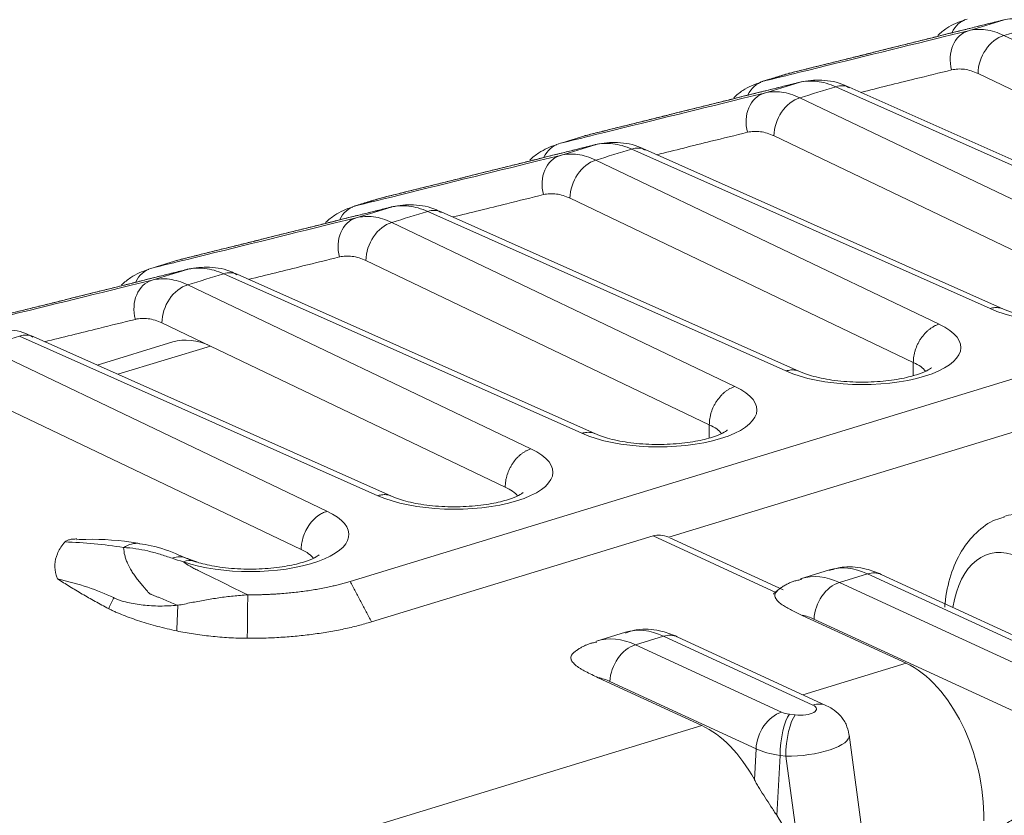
# Model space of a CAD drawing. Header units: millimetres. Extents: x 990 to 1809, y 0 to 562.
# Tile 488 of 550: x 1569 to 1584, y 203 to 215. Entities that reach past the tile are written whole.
import ezdxf

# ---------------------------------------------------------------- set-up
doc = ezdxf.new("R2010")
doc.units = ezdxf.units.MM
doc.layers.add('1', color=7, linetype='Continuous', true_color=0xffffff)

msp = doc.modelspace()

# ---------------------------------------------------------------- linework, layer by layer
at = {"layer": '1', "color": 7, "linetype": 'Continuous', "lineweight": 18}
for p, q in [((1574.228, 206.603), (1636.31, 225.571)), ((1636.68, 224.875), (1579.075, 207.274)), ((1584.17, 214.905), (1589.388, 212.41)), ((1588.997, 211.829), (1583.776, 214.325)), ((1587.061, 211.699), (1581.614, 214.124)), ((1587.266, 211.692), (1581.817, 214.117)), ((1581.067, 213.957), (1586.285, 211.462)), ((1585.894, 210.881), (1580.674, 213.377)), ((1583.959, 210.751), (1578.512, 213.176)), ((1584.163, 210.744), (1578.715, 213.169)), ((1577.965, 213.009), (1583.183, 210.514)), ((1582.792, 209.934), (1577.572, 212.429)), ((1580.856, 209.803), (1575.409, 212.228)), ((1581.061, 209.796), (1575.613, 212.221)), ((1574.862, 212.061), (1580.08, 209.566)), ((1579.69, 208.986), (1574.469, 211.482)), ((1577.754, 208.855), (1572.307, 211.28)), ((1577.958, 208.848), (1572.51, 211.274)), ((1571.76, 211.113), (1576.978, 208.618)), ((1572.104, 210.181), (1571.367, 210.534)), ((1574.651, 207.907), (1569.204, 210.332)), ((1574.856, 207.9), (1569.408, 210.326)), ((1571.532, 210.244), (1570.381, 209.893)), ((1568.658, 210.165), (1573.876, 207.67)), ((1572.104, 210.181), (1570.697, 209.752)), ((1576.587, 208.038), (1572.104, 210.181)), ((1582.792, 209.733), (1582.792, 209.934)), ((1573.485, 207.09), (1569.001, 209.233)), ((1579.69, 208.786), (1579.69, 208.986)), ((1578.838, 207.297), (1574.555, 205.989)), ((1580.703, 206.437), (1578.838, 207.297)), ((1580.813, 206.473), (1579.091, 207.267)), ((1571.753, 206.951), (1571.746, 206.954)), ((1581.519, 206.78), (1581.077, 206.645)), ((1582.096, 206.719), (1581.669, 206.588)), ((1588.108, 203.945), (1582.096, 206.719)), ((1588.317, 203.936), (1582.305, 206.709)), ((1581.669, 206.588), (1587.632, 203.837)), ((1582.681, 205.36), (1581.104, 206.087)), ((1587.245, 203.28), (1581.281, 206.031)), ((1578.416, 205.832), (1577.975, 205.697)), ((1578.994, 205.771), (1578.566, 205.64)), ((1581.264, 204.723), (1578.994, 205.771)), ((1581.473, 204.714), (1579.203, 205.761)), ((1578.566, 205.64), (1580.788, 204.615)), ((1581.112, 204.881), (1582.681, 205.36)), ((1578.002, 205.139), (1579.578, 204.412)), ((1580.401, 204.058), (1578.179, 205.083)), ((1580.91, 204.585), (1580.997, 204.575)), ((1564.342, 199.757), (1579.578, 204.412)), ((1582.382, 200.082), (1581.816, 204.272)), ((1580.376, 203.589), (1580.401, 204.058)), ((1580.765, 203.958), (1580.716, 203.047)), ((1580.853, 203.948), (1580.765, 203.958)), ((1581.411, 199.817), (1580.853, 203.948))]:
    msp.add_line(p, q, dxfattribs=at)
for centre, major_axis, ratio, start_param, end_param in [((1583.746, 214.674), (-0.12, 0.485), 0.819691, 0.044628, 0.783782), ((1584.296, 214.657), (-0.121, 0.485), 0.8013, 0.000302, 0.042728), ((1583.767, 214.496), (-0.12, 0.485), 0.819691, 0.044628, 1.607837), ((1584.17, 214.441), (0.216, 0.451), 0.728974, 0.580479, 2.151275), ((1581.036, 213.846), (0.121, -0.485), 0.8013, 3.141992, 3.184321), ((1580.643, 213.726), (-0.12, 0.485), 0.819691, 0.044628, 0.783782), ((1581.194, 213.709), (-0.121, 0.485), 0.8013, 0.000302, 0.042728), ((1581.614, 213.66), (-0.203, -0.457), 0.708553, 3.141575, 3.702569), ((1580.664, 213.548), (-0.12, 0.485), 0.819691, 0.044628, 1.607837), ((1581.067, 213.493), (-0.216, -0.451), 0.728974, 3.722072, 5.292868), ((1577.933, 212.898), (0.121, -0.485), 0.8013, 3.141992, 3.184321), ((1577.541, 212.778), (-0.12, 0.485), 0.819691, 0.044628, 0.783782), ((1578.091, 212.761), (-0.121, 0.485), 0.8013, 0.000302, 0.042728), ((1578.512, 212.713), (0.203, 0.457), 0.708553, 6.283167, 6.844162), ((1577.562, 212.6), (-0.12, 0.485), 0.819691, 0.044629, 1.607837), ((1577.965, 212.545), (0.216, 0.451), 0.728974, 0.580479, 2.151275), ((1574.438, 211.83), (-0.12, 0.485), 0.819691, 0.044628, 0.783782), ((1574.831, 211.95), (0.121, -0.485), 0.8013, 3.141992, 3.184321), ((1574.989, 211.814), (-0.121, 0.485), 0.8013, 0.000302, 0.042729), ((1575.409, 211.765), (-0.203, -0.457), 0.708553, 3.141575, 3.702569), ((1574.46, 211.652), (-0.12, 0.485), 0.819691, 0.044629, 1.607838), ((1574.862, 211.598), (-0.216, -0.451), 0.728974, 3.722072, 5.292868), ((1571.728, 211.002), (0.121, -0.485), 0.8013, 3.141992, 3.184321), ((1585.119, 211.108), (1.5, 0), 0.375419, 3.827919, 6.963106), ((1571.336, 210.883), (-0.12, 0.485), 0.819691, 0.044628, 0.783783), ((1571.886, 210.866), (-0.121, 0.485), 0.8013, 0.000303, 0.042729), ((1572.307, 210.817), (0.203, 0.457), 0.708553, 6.283167, 6.844162), ((1571.357, 210.704), (-0.12, 0.485), 0.819691, 0.044629, 1.607838), ((1571.76, 210.65), (-0.216, -0.451), 0.728974, 3.722072, 5.292868), ((1582.016, 210.16), (1.5, 0), 0.375419, 3.827919, 6.963106), ((1569.204, 209.869), (0.203, 0.457), 0.708553, 6.283167, 6.844162), ((1572.104, 208.328), (-0.566, 1.918), 0.572464, 5.80749, 6.288775), ((1582.016, 209.697), (-1, 0), 0.375419, 3.412628, 3.824717), ((1578.914, 209.212), (1.5, 0), 0.375419, 3.827919, 6.963106), ((1578.914, 208.749), (-1, 0), 0.375419, 3.412628, 3.824717), ((1575.812, 208.264), (1.5, 0), 0.375419, 3.827919, 6.963106), ((1575.812, 207.801), (1, 0), 0.375419, 0.27879, 0.683124), ((1572.709, 207.316), (1.5, 0), 0.375419, 3.968392, 6.963106), ((1584.71, 205.664), (-0.5, 1.938), 0.599058, 5.828324, 6.318969), ((1579.164, 206.683), (-0.385, 0.587), 0.561783, 5.597852, 6.120337), ((1570.957, 206.685), (-0.068, -0.495), 0.782747, 3.143707, 3.766786), ((1572.709, 206.853), (-1, 0), 0.375419, 3.40913, 3.824717), ((1584.323, 205.57), (-0.353, 1.46), 0.603375, 5.837686, 7.26243), ((1571.546, 206.496), (-0.201, -0.458), 0.724524, 3.142846, 3.74465), ((1571.693, 206.439), (-0.163, -0.473), 0.627698, 3.150198, 3.644826), ((1582.157, 204.884), (-0.664, 1.888), 0.569619, 5.778075, 6.262243), ((1581.608, 204.716), (-0.5, 1.938), 0.599058, 5.828324, 6.302134), ((1582.096, 206.255), (0.209, 0.454), 0.718873, 6.283167, 6.853696), ((1581.669, 206.125), (-0.209, -0.454), 0.718873, 3.712103, 5.23054), ((1581.22, 204.622), (-0.353, 1.46), 0.603375, 5.837686, 6.024749), ((1579.055, 203.936), (-0.664, 1.888), 0.569619, 5.778075, 6.259348), ((1578.505, 203.768), (-0.5, 1.938), 0.599058, 5.828324, 6.309778), ((1578.994, 205.307), (0.209, 0.454), 0.718873, 6.283097, 6.853696), ((1578.566, 205.177), (-0.209, -0.454), 0.718873, 3.712103, 5.23054), ((1582.599, 203.481), (-0.471, 1.946), 0.603375, 4.301796, 5.837686), ((1578.118, 203.674), (-0.353, 1.46), 0.603375, 5.837686, 6.024749), ((1581.069, 204.665), (-0.252, 0.001), 0.373369, 1.285665, 3.827444), ((1581.264, 204.26), (0.209, 0.454), 0.718873, 6.281815, 6.853696), ((1580.788, 204.152), (-0.209, -0.454), 0.718873, 3.712103, 5.23054), ((1580.91, 204.121), (-0.056, -0.497), 0.268612, 3.541945, 5.077835), ((1580.983, 204.674), (0.25, 0), 0.37503, 3.82361, 4.416921), ((1580.997, 204.111), (-0.056, -0.497), 0.268612, 3.541945, 5.077835), ((1579.497, 202.534), (-0.471, 1.946), 0.603375, 5.134064, 5.837686), ((1581.069, 204.201), (0.748, 0.067), 0.327293, 4.389881, 6.297806), ((1580.983, 204.211), (-0.75, 0.027), 0.362012, 0.695884, 1.289195), ((1578.712, 202.294), (-2.263, 0.582), 0.795403, 3.349911, 3.863982)]:
    msp.add_ellipse(centre, major_axis=major_axis, ratio=ratio, start_param=start_param, end_param=end_param, dxfattribs=at)
for points, knots in [([(1584.159, 215.138), (1583.965, 215.09), (1583.772, 215.042), (1582.804, 214.801), (1582.03, 214.608), (1581.137, 214.386), (1581.018, 214.356), (1580.898, 214.327)], [0, 0, 0, 0, 0.17806, 0.17806, 0.890298, 0.890298, 1, 1, 1, 1]), ([(1583.575, 215.138), (1583.476, 215.11), (1583.331, 215.046), (1583.207, 214.945), (1583.163, 214.903)], [0, 0, 0, 0, 0.627601, 1, 1, 1, 1]), ([(1584.717, 215.072), (1584.668, 215.093), (1584.62, 215.111), (1584.524, 215.139), (1584.476, 215.148), (1584.383, 215.159), (1584.337, 215.161), (1584.247, 215.155), (1584.202, 215.149), (1584.159, 215.138)], [0, 0, 0, 0, 0.25, 0.25, 0.5, 0.5, 0.75, 0.75, 1, 1, 1, 1]), ([(1583.63, 214.976), (1583.672, 214.987), (1583.715, 214.993), (1583.802, 214.997), (1583.847, 214.995), (1583.937, 214.983), (1583.983, 214.973), (1584.076, 214.945), (1584.123, 214.927), (1584.17, 214.905)], [0, 0, 0, 0, 0.25, 0.25, 0.5, 0.5, 0.75, 0.75, 1, 1, 1, 1]), ([(1580.506, 214.207), (1580.691, 214.252), (1580.877, 214.298), (1581.804, 214.526), (1582.545, 214.709), (1583.401, 214.92), (1583.515, 214.948), (1583.63, 214.976)], [0, 0, 0, 0, 0.17806, 0.17806, 0.890298, 0.890298, 1, 1, 1, 1]), ([(1583.776, 214.325), (1583.741, 214.342), (1583.707, 214.356), (1583.637, 214.377), (1583.569, 214.392), (1583.469, 214.397), (1583.405, 214.387), (1583.374, 214.38)], [0, 0, 0, 0, 0.25, 0.25, 0.5, 0.75, 1, 1, 1, 1]), ([(1583.374, 214.38), (1583.188, 214.334), (1583.003, 214.288), (1582.542, 214.175), (1582.267, 214.107), (1581.992, 214.039)], [0, 0, 0, 0, 0.402636, 0.402636, 1, 1, 1, 1]), ([(1581.056, 214.19), (1580.863, 214.142), (1580.669, 214.094), (1579.702, 213.853), (1578.928, 213.66), (1578.034, 213.438), (1577.915, 213.408), (1577.796, 213.379)], [0, 0, 0, 0, 0.17806, 0.17806, 0.890298, 0.890298, 1, 1, 1, 1]), ([(1580.473, 214.19), (1580.374, 214.162), (1580.229, 214.098), (1580.104, 213.997), (1580.061, 213.955)], [0, 0, 0, 0, 0.627592, 1, 1, 1, 1]), ([(1581.614, 214.124), (1581.566, 214.146), (1581.517, 214.163), (1581.421, 214.191), (1581.374, 214.2), (1581.281, 214.211), (1581.235, 214.213), (1581.144, 214.207), (1581.1, 214.201), (1581.056, 214.19)], [0, 0, 0, 0, 0.25, 0.25, 0.5, 0.5, 0.75, 0.75, 1, 1, 1, 1]), ([(1581.815, 214.109), (1581.793, 214.123), (1581.663, 214.194), (1581.405, 214.237), (1581.182, 214.219), (1581.073, 214.193)], [0, 0, 0, 0, 0.099594, 0.567251, 1, 1, 1, 1]), ([(1577.404, 213.259), (1577.589, 213.305), (1577.774, 213.35), (1578.701, 213.579), (1579.443, 213.761), (1580.299, 213.972), (1580.413, 214), (1580.527, 214.028)], [0, 0, 0, 0, 0.17806, 0.17806, 0.890298, 0.890298, 1, 1, 1, 1]), ([(1580.527, 214.028), (1580.569, 214.039), (1580.612, 214.045), (1580.7, 214.049), (1580.744, 214.047), (1580.835, 214.035), (1580.88, 214.026), (1580.974, 213.997), (1581.02, 213.979), (1581.067, 213.957)], [0, 0, 0, 0, 0.25, 0.25, 0.5, 0.5, 0.75, 0.75, 1, 1, 1, 1]), ([(1580.271, 213.432), (1580.086, 213.386), (1579.9, 213.34), (1579.44, 213.227), (1579.165, 213.159), (1578.89, 213.091)], [0, 0, 0, 0, 0.402636, 0.402636, 1, 1, 1, 1]), ([(1580.674, 213.377), (1580.639, 213.394), (1580.604, 213.408), (1580.535, 213.429), (1580.466, 213.444), (1580.367, 213.449), (1580.303, 213.439), (1580.271, 213.432)], [0, 0, 0, 0, 0.25, 0.25, 0.5, 0.75, 1, 1, 1, 1]), ([(1577.954, 213.242), (1577.761, 213.194), (1577.567, 213.146), (1576.599, 212.905), (1575.825, 212.712), (1574.932, 212.49), (1574.813, 212.461), (1574.694, 212.431)], [0, 0, 0, 0, 0.17806, 0.17806, 0.890298, 0.890298, 1, 1, 1, 1]), ([(1577.371, 213.242), (1577.271, 213.214), (1577.127, 213.15), (1577.002, 213.049), (1576.959, 213.007)], [0, 0, 0, 0, 0.627592, 1, 1, 1, 1]), ([(1578.512, 213.176), (1578.463, 213.198), (1578.415, 213.215), (1578.319, 213.243), (1578.271, 213.252), (1578.178, 213.263), (1578.132, 213.265), (1578.042, 213.26), (1577.998, 213.253), (1577.954, 213.242)], [0, 0, 0, 0, 0.25, 0.25, 0.5, 0.5, 0.75, 0.75, 1, 1, 1, 1]), ([(1578.713, 213.161), (1578.691, 213.175), (1578.561, 213.246), (1578.303, 213.289), (1578.08, 213.271), (1577.971, 213.245)], [0, 0, 0, 0, 0.099625, 0.567266, 1, 1, 1, 1]), ([(1574.301, 212.311), (1574.487, 212.357), (1574.672, 212.402), (1575.599, 212.631), (1576.341, 212.813), (1577.196, 213.024), (1577.311, 213.052), (1577.425, 213.08)], [0, 0, 0, 0, 0.17806, 0.17806, 0.890298, 0.890298, 1, 1, 1, 1]), ([(1577.425, 213.08), (1577.467, 213.091), (1577.51, 213.097), (1577.597, 213.101), (1577.642, 213.099), (1577.732, 213.088), (1577.778, 213.078), (1577.871, 213.049), (1577.918, 213.031), (1577.965, 213.009)], [0, 0, 0, 0, 0.25, 0.25, 0.5, 0.5, 0.75, 0.75, 1, 1, 1, 1]), ([(1577.169, 212.484), (1576.983, 212.438), (1576.798, 212.392), (1576.338, 212.279), (1576.062, 212.211), (1575.787, 212.144)], [0, 0, 0, 0, 0.402636, 0.402636, 1, 1, 1, 1]), ([(1577.572, 212.429), (1577.537, 212.446), (1577.502, 212.46), (1577.432, 212.481), (1577.364, 212.496), (1577.264, 212.501), (1577.2, 212.492), (1577.169, 212.484)], [0, 0, 0, 0, 0.25, 0.25, 0.5, 0.75, 1, 1, 1, 1]), ([(1574.852, 212.294), (1574.658, 212.246), (1574.465, 212.198), (1573.497, 211.957), (1572.723, 211.765), (1571.83, 211.542), (1571.71, 211.513), (1571.591, 211.483)], [0, 0, 0, 0, 0.178059, 0.178059, 0.890297, 0.890297, 1, 1, 1, 1]), ([(1574.268, 212.294), (1574.169, 212.266), (1574.024, 212.202), (1573.899, 212.101), (1573.856, 212.059)], [0, 0, 0, 0, 0.627592, 1, 1, 1, 1]), ([(1575.409, 212.228), (1575.361, 212.25), (1575.313, 212.268), (1575.216, 212.295), (1575.169, 212.304), (1575.076, 212.315), (1575.03, 212.317), (1574.94, 212.312), (1574.895, 212.305), (1574.852, 212.294)], [0, 0, 0, 0, 0.25, 0.25, 0.5, 0.5, 0.75, 0.75, 1, 1, 1, 1]), ([(1575.611, 212.213), (1575.588, 212.227), (1575.458, 212.298), (1575.2, 212.341), (1574.977, 212.323), (1574.868, 212.297)], [0, 0, 0, 0, 0.099594, 0.567251, 1, 1, 1, 1]), ([(1574.322, 212.132), (1574.365, 212.143), (1574.408, 212.149), (1574.495, 212.153), (1574.539, 212.152), (1574.63, 212.14), (1574.676, 212.13), (1574.769, 212.101), (1574.816, 212.083), (1574.862, 212.061)], [0, 0, 0, 0, 0.25, 0.25, 0.5, 0.5, 0.75, 0.75, 1, 1, 1, 1]), ([(1571.199, 211.363), (1571.384, 211.409), (1571.57, 211.454), (1572.497, 211.683), (1573.238, 211.865), (1574.094, 212.076), (1574.208, 212.104), (1574.322, 212.132)], [0, 0, 0, 0, 0.178059, 0.178059, 0.890297, 0.890297, 1, 1, 1, 1]), ([(1574.469, 211.482), (1574.434, 211.498), (1574.399, 211.512), (1574.33, 211.533), (1574.261, 211.549), (1574.162, 211.553), (1574.098, 211.544), (1574.066, 211.536)], [0, 0, 0, 0, 0.25, 0.25, 0.5, 0.75, 1, 1, 1, 1]), ([(1574.066, 211.536), (1573.881, 211.49), (1573.696, 211.445), (1573.235, 211.331), (1572.96, 211.263), (1572.685, 211.196)], [0, 0, 0, 0, 0.402636, 0.402636, 1, 1, 1, 1]), ([(1571.749, 211.346), (1571.556, 211.298), (1571.362, 211.25), (1570.395, 211.009), (1569.62, 210.817), (1568.727, 210.594), (1568.608, 210.565), (1568.489, 210.535)], [0, 0, 0, 0, 0.178059, 0.178059, 0.890297, 0.890297, 1, 1, 1, 1]), ([(1571.166, 211.346), (1571.066, 211.318), (1570.922, 211.254), (1570.797, 211.153), (1570.754, 211.112)], [0, 0, 0, 0, 0.627591, 1, 1, 1, 1]), ([(1572.307, 211.28), (1572.258, 211.302), (1572.21, 211.32), (1572.114, 211.347), (1572.067, 211.357), (1571.973, 211.368), (1571.927, 211.369), (1571.837, 211.364), (1571.793, 211.357), (1571.749, 211.346)], [0, 0, 0, 0, 0.25, 0.25, 0.5, 0.5, 0.75, 0.75, 1, 1, 1, 1]), ([(1572.508, 211.265), (1572.486, 211.279), (1572.356, 211.351), (1572.098, 211.393), (1571.875, 211.375), (1571.766, 211.349)], [0, 0, 0, 0, 0.099625, 0.567266, 1, 1, 1, 1]), ([(1568.096, 210.415), (1568.282, 210.461), (1568.467, 210.507), (1569.394, 210.735), (1570.136, 210.918), (1570.992, 211.128), (1571.106, 211.156), (1571.22, 211.185)], [0, 0, 0, 0, 0.178059, 0.178059, 0.890297, 0.890297, 1, 1, 1, 1]), ([(1571.22, 211.185), (1571.262, 211.195), (1571.305, 211.201), (1571.393, 211.206), (1571.437, 211.204), (1571.527, 211.192), (1571.573, 211.182), (1571.666, 211.154), (1571.713, 211.135), (1571.76, 211.113)], [0, 0, 0, 0, 0.25, 0.25, 0.5, 0.5, 0.75, 0.75, 1, 1, 1, 1]), ([(1586.17, 210.8), (1586.17, 210.8), (1586.164, 210.794), (1586.105, 210.754), (1585.943, 210.688), (1585.685, 210.624), (1585.347, 210.582), (1584.971, 210.578), (1584.607, 210.613), (1584.322, 210.679), (1584.198, 210.726), (1584.154, 210.748)], [0, 0, 0, 0, 0.039184, 0.128872, 0.231629, 0.353874, 0.485886, 0.623267, 0.762019, 0.897723, 1, 1, 1, 1]), ([(1583.959, 210.751), (1583.971, 210.755), (1583.984, 210.758), (1584.009, 210.763), (1584.021, 210.765), (1584.046, 210.766), (1584.058, 210.767), (1584.083, 210.765), (1584.106, 210.762), (1584.129, 210.757), (1584.148, 210.75), (1584.156, 210.747), (1584.163, 210.744)], [0, 0, 0, 0, 0.175192, 0.175192, 0.350385, 0.350385, 0.525577, 0.525577, 0.70077, 0.875962, 0.875962, 1, 1, 1, 1]), ([(1570.964, 210.588), (1570.779, 210.542), (1570.593, 210.497), (1570.133, 210.383), (1569.858, 210.316), (1569.583, 210.248)], [0, 0, 0, 0, 0.402636, 0.402636, 1, 1, 1, 1]), ([(1571.367, 210.534), (1571.332, 210.55), (1571.297, 210.564), (1571.227, 210.586), (1571.159, 210.601), (1571.06, 210.605), (1570.995, 210.596), (1570.964, 210.588)], [0, 0, 0, 0, 0.25, 0.25, 0.5, 0.75, 1, 1, 1, 1]), ([(1583.183, 210.514), (1583.17, 210.51), (1583.157, 210.506), (1583.132, 210.495), (1583.119, 210.489), (1583.094, 210.475), (1583.081, 210.468), (1583.057, 210.452), (1583.033, 210.434), (1583.01, 210.415), (1582.987, 210.394), (1582.976, 210.382), (1582.944, 210.347), (1582.924, 210.322), (1582.897, 210.282), (1582.889, 210.268), (1582.873, 210.24), (1582.865, 210.225), (1582.844, 210.181), (1582.832, 210.151), (1582.817, 210.104), (1582.813, 210.089), (1582.805, 210.057), (1582.802, 210.042), (1582.795, 209.995), (1582.792, 209.964), (1582.792, 209.934)], [0, 0, 0, 0, 0.0625, 0.0625, 0.125, 0.125, 0.1875, 0.1875, 0.25, 0.3125, 0.3125, 0.375, 0.375, 0.5, 0.5, 0.5625, 0.5625, 0.625, 0.625, 0.75, 0.75, 0.8125, 0.8125, 0.875, 0.875, 1, 1, 1, 1]), ([(1569.406, 210.317), (1569.383, 210.331), (1569.254, 210.403), (1568.996, 210.445), (1568.773, 210.428), (1568.663, 210.401)], [0, 0, 0, 0, 0.099625, 0.567266, 1, 1, 1, 1]), ([(1580.856, 209.803), (1580.869, 209.807), (1580.881, 209.81), (1580.906, 209.815), (1580.919, 209.817), (1580.944, 209.819), (1580.956, 209.819), (1580.98, 209.817), (1581.004, 209.815), (1581.026, 209.809), (1581.045, 209.802), (1581.053, 209.799), (1581.061, 209.796)], [0, 0, 0, 0, 0.175192, 0.175192, 0.350385, 0.350385, 0.525577, 0.525577, 0.70077, 0.875962, 0.875962, 1, 1, 1, 1]), ([(1583.067, 209.852), (1583.067, 209.852), (1583.061, 209.846), (1583.003, 209.807), (1582.841, 209.74), (1582.583, 209.676), (1582.244, 209.634), (1581.869, 209.63), (1581.505, 209.665), (1581.219, 209.732), (1581.096, 209.778), (1581.052, 209.8)], [0, 0, 0, 0, 0.039184, 0.128872, 0.231629, 0.353874, 0.485886, 0.623267, 0.762019, 0.897723, 1, 1, 1, 1]), ([(1580.08, 209.566), (1580.068, 209.562), (1580.055, 209.558), (1580.029, 209.547), (1580.017, 209.541), (1579.991, 209.528), (1579.979, 209.52), (1579.954, 209.504), (1579.93, 209.487), (1579.907, 209.467), (1579.885, 209.446), (1579.874, 209.435), (1579.842, 209.399), (1579.822, 209.374), (1579.795, 209.334), (1579.786, 209.32), (1579.77, 209.292), (1579.762, 209.277), (1579.741, 209.233), (1579.729, 209.203), (1579.714, 209.157), (1579.71, 209.141), (1579.703, 209.109), (1579.7, 209.094), (1579.692, 209.047), (1579.69, 209.016), (1579.69, 208.986)], [0, 0, 0, 0, 0.0625, 0.0625, 0.125, 0.125, 0.1875, 0.1875, 0.25, 0.3125, 0.3125, 0.375, 0.375, 0.5, 0.5, 0.5625, 0.5625, 0.625, 0.625, 0.75, 0.75, 0.8125, 0.8125, 0.875, 0.875, 1, 1, 1, 1]), ([(1577.754, 208.855), (1577.766, 208.859), (1577.779, 208.862), (1577.804, 208.867), (1577.816, 208.869), (1577.841, 208.871), (1577.854, 208.871), (1577.878, 208.869), (1577.901, 208.867), (1577.924, 208.861), (1577.943, 208.854), (1577.951, 208.851), (1577.958, 208.848)], [0, 0, 0, 0, 0.175192, 0.175192, 0.350385, 0.350385, 0.525577, 0.525577, 0.70077, 0.875962, 0.875962, 1, 1, 1, 1]), ([(1579.965, 208.905), (1579.965, 208.905), (1579.959, 208.898), (1579.9, 208.859), (1579.739, 208.792), (1579.48, 208.728), (1579.142, 208.686), (1578.766, 208.682), (1578.403, 208.717), (1578.117, 208.784), (1577.994, 208.83), (1577.949, 208.852)], [0, 0, 0, 0, 0.039184, 0.128872, 0.231629, 0.353874, 0.485886, 0.623267, 0.762019, 0.897723, 1, 1, 1, 1]), ([(1576.978, 208.618), (1576.965, 208.615), (1576.953, 208.61), (1576.927, 208.599), (1576.914, 208.593), (1576.889, 208.58), (1576.876, 208.572), (1576.852, 208.556), (1576.828, 208.539), (1576.805, 208.519), (1576.782, 208.498), (1576.771, 208.487), (1576.739, 208.452), (1576.72, 208.427), (1576.693, 208.386), (1576.684, 208.373), (1576.668, 208.344), (1576.66, 208.329), (1576.639, 208.285), (1576.627, 208.255), (1576.612, 208.209), (1576.608, 208.193), (1576.6, 208.162), (1576.597, 208.146), (1576.59, 208.099), (1576.587, 208.068), (1576.587, 208.038)], [0, 0, 0, 0, 0.0625, 0.0625, 0.125, 0.125, 0.1875, 0.1875, 0.25, 0.3125, 0.3125, 0.375, 0.375, 0.5, 0.5, 0.5625, 0.5625, 0.625, 0.625, 0.75, 0.75, 0.8125, 0.8125, 0.875, 0.875, 1, 1, 1, 1]), ([(1576.862, 207.957), (1576.863, 207.957), (1576.856, 207.95), (1576.798, 207.911), (1576.636, 207.844), (1576.378, 207.78), (1576.04, 207.739), (1575.664, 207.734), (1575.3, 207.769), (1575.014, 207.836), (1574.891, 207.883), (1574.847, 207.905)], [0, 0, 0, 0, 0.039232, 0.128916, 0.231668, 0.353907, 0.485912, 0.623286, 0.762031, 0.897728, 1, 1, 1, 1]), ([(1574.651, 207.907), (1574.664, 207.911), (1574.676, 207.914), (1574.701, 207.919), (1574.714, 207.921), (1574.739, 207.923), (1574.751, 207.923), (1574.775, 207.922), (1574.799, 207.919), (1574.822, 207.913), (1574.841, 207.907), (1574.848, 207.904), (1574.856, 207.9)], [0, 0, 0, 0, 0.175192, 0.175192, 0.350385, 0.350385, 0.525577, 0.525577, 0.70077, 0.875962, 0.875962, 1, 1, 1, 1]), ([(1573.876, 207.67), (1573.863, 207.666), (1573.83, 207.655), (1573.767, 207.623), (1573.683, 207.559), (1573.602, 207.464), (1573.543, 207.358), (1573.507, 207.26), (1573.488, 207.171), (1573.486, 207.116), (1573.485, 207.09)], [0, 0, 0, 0, 0.060329, 0.163832, 0.310389, 0.499831, 0.644421, 0.775988, 0.894519, 1, 1, 1, 1]), ([(1584.171, 207.574), (1584.127, 207.567), (1583.971, 207.527), (1583.74, 207.351), (1583.508, 207.067), (1583.347, 206.701), (1583.286, 206.401), (1583.271, 206.232), (1583.269, 206.213)], [0, 0, 0, 0, 0.079612, 0.292982, 0.506687, 0.732504, 0.971155, 1, 1, 1, 1]), ([(1569.893, 207.204), (1569.887, 207.197), (1569.837, 207.137), (1569.767, 207.022), (1569.728, 206.859), (1569.745, 206.732), (1569.772, 206.661), (1569.78, 206.642)], [0, 0, 0, 0, 0.038198, 0.325697, 0.613196, 0.900695, 1, 1, 1, 1]), ([(1569.893, 207.204), (1569.899, 207.211), (1569.907, 207.217), (1569.924, 207.226), (1569.931, 207.229), (1569.944, 207.234), (1569.952, 207.236), (1569.968, 207.24), (1569.977, 207.242), (1569.995, 207.245), (1570.004, 207.246), (1570.033, 207.248), (1570.052, 207.249), (1570.071, 207.249), (1570.072, 207.249), (1570.072, 207.249)], [0, 0, 0, 0, 0.249098, 0.249098, 0.373646, 0.373646, 0.498195, 0.498195, 0.622744, 0.622744, 0.747293, 0.747293, 0.99639, 0.99639, 1, 1, 1, 1]), ([(1570.785, 207.118), (1570.634, 207.143), (1570.484, 207.163), (1570.187, 207.191), (1570.04, 207.2), (1569.893, 207.204)], [0, 0, 0, 0, 0.5, 0.5, 1, 1, 1, 1]), ([(1571.026, 207.179), (1571.018, 207.181), (1570.741, 207.23), (1570.421, 207.251), (1570.119, 207.24), (1570.072, 207.237)], [0, 0, 0, 0, 0.02701, 0.849663, 1, 1, 1, 1]), ([(1571.523, 206.956), (1571.462, 206.977), (1571.4, 206.998), (1571.277, 207.035), (1571.215, 207.052), (1571.03, 207.094), (1570.907, 207.113), (1570.785, 207.118)], [0, 0, 0, 0, 0.25, 0.25, 0.5, 0.5, 1, 1, 1, 1]), ([(1571.609, 206.24), (1571.546, 206.266), (1571.483, 206.292), (1571.389, 206.331), (1571.358, 206.344), (1571.311, 206.363), (1571.295, 206.37), (1571.264, 206.382), (1571.248, 206.389), (1571.224, 206.398), (1571.216, 206.402), (1571.204, 206.406), (1571.2, 206.408), (1571.193, 206.411), (1571.185, 206.415), (1571.175, 206.421), (1571.169, 206.426), (1571.164, 206.431), (1571.161, 206.434), (1571.158, 206.438), (1571.156, 206.439), (1571.154, 206.443), (1571.153, 206.444), (1571.148, 206.452), (1571.143, 206.458), (1571.134, 206.469), (1571.129, 206.474), (1571.115, 206.491), (1571.105, 206.502), (1571.077, 206.534), (1571.059, 206.556), (1571.025, 206.598), (1571.008, 206.619), (1570.985, 206.65), (1570.977, 206.66), (1570.962, 206.68), (1570.955, 206.691), (1570.934, 206.721), (1570.92, 206.741), (1570.882, 206.802), (1570.861, 206.842), (1570.834, 206.902), (1570.826, 206.922), (1570.813, 206.961), (1570.807, 206.981), (1570.792, 207.04), (1570.787, 207.079), (1570.785, 207.118)], [0, 0, 0, 0, 0.125, 0.125, 0.1875, 0.1875, 0.21875, 0.21875, 0.25, 0.25, 0.265625, 0.265625, 0.273438, 0.273438, 0.28125, 0.289063, 0.296875, 0.296875, 0.304688, 0.304688, 0.308594, 0.308594, 0.3125, 0.3125, 0.328125, 0.328125, 0.34375, 0.34375, 0.375, 0.375, 0.4375, 0.4375, 0.5, 0.5, 0.53125, 0.53125, 0.5625, 0.5625, 0.625, 0.625, 0.75, 0.75, 0.8125, 0.8125, 0.875, 0.875, 1, 1, 1, 1]), ([(1571.746, 206.953), (1571.707, 206.971), (1571.533, 207.045), (1571.294, 207.136), (1571.085, 207.168), (1571.024, 207.175)], [0, 0, 0, 0, 0.176035, 0.763873, 1, 1, 1, 1]), ([(1571.693, 206.902), (1571.724, 206.879), (1571.757, 206.857), (1571.814, 206.824), (1571.833, 206.813), (1571.864, 206.797), (1571.875, 206.792), (1571.895, 206.782), (1571.906, 206.777), (1572, 206.73), (1572.083, 206.689), (1572.335, 206.565), (1572.503, 206.482), (1572.672, 206.4)], [0, 0, 0, 0, 0.125, 0.125, 0.1875, 0.1875, 0.21875, 0.21875, 0.25, 0.25, 0.5, 0.5, 1, 1, 1, 1]), ([(1573.76, 207.009), (1573.76, 207.009), (1573.754, 207.002), (1573.695, 206.963), (1573.533, 206.896), (1573.275, 206.832), (1572.936, 206.791), (1572.561, 206.786), (1572.207, 206.821), (1571.978, 206.872), (1571.879, 206.903), (1571.857, 206.911)], [0, 0, 0, 0, 0.042547, 0.139537, 0.250698, 0.382914, 0.525683, 0.674248, 0.824287, 0.958277, 1, 1, 1, 1]), ([(1582.305, 206.709), (1582.23, 206.745), (1582.047, 206.808), (1581.772, 206.841), (1581.589, 206.795), (1581.516, 206.767)], [0, 0, 0, 0, 0.297183, 0.716607, 1, 1, 1, 1]), ([(1569.78, 206.642), (1569.935, 206.605), (1570.221, 206.535), (1570.503, 206.413), (1570.633, 206.358)], [0, 0, 0, 0, 0.540253, 1, 1, 1, 1]), ([(1570.558, 206.189), (1570.523, 206.207), (1570.488, 206.226), (1570.42, 206.263), (1570.386, 206.281), (1570.319, 206.318), (1570.285, 206.337), (1570.22, 206.375), (1570.187, 206.393), (1570.09, 206.45), (1570.026, 206.488), (1569.902, 206.565), (1569.84, 206.604), (1569.78, 206.642)], [0, 0, 0, 0, 0.125, 0.125, 0.25, 0.25, 0.375, 0.375, 0.5, 0.5, 0.75, 0.75, 1, 1, 1, 1]), ([(1580.724, 206.459), (1580.722, 206.458), (1580.721, 206.457), (1580.714, 206.451), (1580.708, 206.444), (1580.703, 206.437)], [0, 0, 0, 0, 0.144802, 0.144802, 1, 1, 1, 1]), ([(1570.633, 206.357), (1570.649, 206.349), (1570.681, 206.334), (1570.749, 206.307), (1570.88, 206.274), (1571.077, 206.24), (1571.334, 206.224), (1571.517, 206.235), (1571.609, 206.24)], [0, 0, 0, 0, 0.067319, 0.132309, 0.256612, 0.505659, 0.752456, 1, 1, 1, 1]), ([(1571.609, 206.24), (1571.676, 206.253), (1571.811, 206.281), (1572.02, 206.32), (1572.234, 206.355), (1572.452, 206.384), (1572.598, 206.394), (1572.672, 206.4)], [0, 0, 0, 0, 0.196921, 0.394558, 0.59373, 0.795266, 1, 1, 1, 1]), ([(1581.104, 206.087), (1581.049, 206.113), (1580.994, 206.138), (1580.916, 206.178), (1580.891, 206.192), (1580.843, 206.219), (1580.821, 206.233), (1580.779, 206.262), (1580.761, 206.276), (1580.728, 206.306), (1580.714, 206.322), (1580.702, 206.342), (1580.699, 206.346), (1580.695, 206.355), (1580.693, 206.359), (1580.689, 206.371), (1580.687, 206.379), (1580.687, 206.396), (1580.688, 206.404), (1580.693, 206.421), (1580.697, 206.429), (1580.703, 206.437)], [0, 0, 0, 0, 0.25, 0.25, 0.375, 0.375, 0.5, 0.5, 0.625, 0.625, 0.75, 0.75, 0.78125, 0.78125, 0.8125, 0.8125, 0.875, 0.875, 0.9375, 0.9375, 1, 1, 1, 1]), ([(1571.593, 205.85), (1571.493, 205.872), (1571.396, 205.895), (1571.255, 205.933), (1571.209, 205.946), (1571.118, 205.972), (1571.074, 205.986), (1570.986, 206.014), (1570.944, 206.029), (1570.86, 206.059), (1570.819, 206.074), (1570.74, 206.105), (1570.701, 206.121), (1570.644, 206.146), (1570.626, 206.154), (1570.591, 206.172), (1570.574, 206.18), (1570.558, 206.189)], [0, 0, 0, 0, 0.25, 0.25, 0.375, 0.375, 0.5, 0.5, 0.625, 0.625, 0.75, 0.75, 0.875, 0.875, 0.9375, 0.9375, 1, 1, 1, 1]), ([(1574.555, 205.989), (1574.489, 205.968), (1574.421, 205.949), (1574.28, 205.913), (1574.136, 205.879), (1573.984, 205.85), (1573.867, 205.83), (1573.828, 205.824), (1573.748, 205.812), (1573.708, 205.806), (1573.588, 205.79), (1573.425, 205.772), (1573.26, 205.759), (1573.092, 205.748), (1573.007, 205.744), (1572.879, 205.741), (1572.836, 205.74), (1572.75, 205.739), (1572.708, 205.739), (1572.665, 205.739)], [0, 0, 0, 0, 0.125, 0.125, 0.25, 0.375, 0.375, 0.4375, 0.4375, 0.5, 0.5, 0.625, 0.75, 0.75, 0.875, 0.875, 0.9375, 0.9375, 1, 1, 1, 1]), ([(1579.203, 205.761), (1579.128, 205.797), (1578.945, 205.86), (1578.669, 205.893), (1578.487, 205.847), (1578.414, 205.819)], [0, 0, 0, 0, 0.297183, 0.716607, 1, 1, 1, 1]), ([(1572.665, 205.739), (1572.571, 205.739), (1572.478, 205.742), (1572.339, 205.75), (1572.293, 205.753), (1572.201, 205.761), (1572.156, 205.766), (1572.066, 205.776), (1572.021, 205.781), (1571.933, 205.793), (1571.89, 205.799), (1571.76, 205.819), (1571.676, 205.834), (1571.593, 205.85)], [0, 0, 0, 0, 0.25, 0.25, 0.375, 0.375, 0.5, 0.5, 0.625, 0.625, 0.75, 0.75, 1, 1, 1, 1]), ([(1578.002, 205.139), (1577.968, 205.155), (1577.902, 205.186), (1577.839, 205.217), (1577.793, 205.242), (1577.778, 205.25), (1577.749, 205.266), (1577.735, 205.275), (1577.696, 205.3), (1577.671, 205.318), (1577.63, 205.354), (1577.613, 205.372), (1577.598, 205.397), (1577.595, 205.402), (1577.591, 205.411), (1577.589, 205.416), (1577.585, 205.431), (1577.584, 205.441), (1577.586, 205.462), (1577.589, 205.471), (1577.598, 205.486), (1577.601, 205.491), (1577.61, 205.5), (1577.614, 205.505), (1577.621, 205.511), (1577.623, 205.512), (1577.624, 205.513)], [0, 0, 0, 0, 0.141515, 0.28303, 0.28303, 0.353788, 0.353788, 0.424546, 0.424546, 0.566061, 0.566061, 0.707576, 0.707576, 0.742955, 0.742955, 0.778333, 0.778333, 0.849091, 0.849091, 0.919849, 0.919849, 0.955227, 0.955227, 0.990606, 0.990606, 1, 1, 1, 1]), ([(1581.81, 204.276), (1581.804, 204.331), (1581.777, 204.436), (1581.683, 204.572), (1581.575, 204.661), (1581.503, 204.701), (1581.473, 204.714)], [0, 0, 0, 0, 0.276669, 0.560183, 0.829685, 1, 1, 1, 1]), ([(1580.716, 203.047), (1580.701, 203.07), (1580.686, 203.092), (1580.656, 203.137), (1580.642, 203.16), (1580.597, 203.227), (1580.568, 203.273), (1580.51, 203.363), (1580.482, 203.408), (1580.44, 203.477), (1580.427, 203.499), (1580.401, 203.544), (1580.388, 203.567), (1580.376, 203.589)], [0, 0, 0, 0, 0.125, 0.125, 0.25, 0.25, 0.5, 0.5, 0.75, 0.75, 0.875, 0.875, 1, 1, 1, 1]), ([(1584.864, 203.066), (1584.813, 203.072), (1584.675, 203.079), (1584.46, 203.051), (1584.247, 202.963), (1584.09, 202.819), (1584.007, 202.673), (1583.999, 202.586), (1583.999, 202.562)], [0, 0, 0, 0, 0.132949, 0.36652, 0.567654, 0.76545, 0.93715, 1, 1, 1, 1])]:
    msp.add_open_spline(points, degree=3, knots=knots, dxfattribs=at)
for points, degree in [([(1584.175, 215.142), (1582.545, 214.737), (1580.915, 214.331)], 2), ([(1583.63, 214.976), (1583.806, 215.03), (1583.982, 215.084), (1584.159, 215.138)], 3), ([(1584.717, 215.072), (1584.534, 215.016), (1584.352, 214.96), (1584.17, 214.905)], 3), ([(1580.862, 214.317), (1580.471, 214.197)], 1), ([(1580.898, 214.327), (1580.768, 214.287), (1580.637, 214.247), (1580.506, 214.207)], 3), ([(1581.073, 214.195), (1579.443, 213.789), (1577.812, 213.383)], 2), ([(1580.527, 214.028), (1580.704, 214.082), (1580.88, 214.136), (1581.056, 214.19)], 3), ([(1581.614, 214.124), (1581.432, 214.068), (1581.25, 214.012), (1581.067, 213.957)], 3), ([(1577.796, 213.379), (1577.665, 213.339), (1577.534, 213.299), (1577.404, 213.259)], 3), ([(1577.971, 213.247), (1576.34, 212.841), (1574.71, 212.435)], 2), ([(1577.425, 213.08), (1577.601, 213.134), (1577.778, 213.188), (1577.954, 213.242)], 3), ([(1578.512, 213.176), (1578.329, 213.12), (1578.147, 213.065), (1577.965, 213.009)], 3), ([(1574.868, 212.299), (1573.238, 211.893), (1571.608, 211.488)], 2), ([(1574.657, 212.421), (1574.266, 212.301)], 1), ([(1574.694, 212.431), (1574.563, 212.391), (1574.432, 212.351), (1574.301, 212.311)], 3), ([(1574.322, 212.132), (1574.499, 212.186), (1574.675, 212.24), (1574.852, 212.294)], 3), ([(1575.409, 212.228), (1575.227, 212.172), (1575.045, 212.117), (1574.862, 212.061)], 3), ([(1571.591, 211.483), (1571.46, 211.443), (1571.33, 211.403), (1571.199, 211.363)], 3), ([(1571.766, 211.351), (1570.135, 210.945), (1568.505, 210.54)], 2), ([(1571.22, 211.185), (1571.396, 211.239), (1571.573, 211.292), (1571.749, 211.346)], 3), ([(1572.307, 211.28), (1572.125, 211.224), (1571.942, 211.169), (1571.76, 211.113)], 3), ([(1569.204, 210.332), (1569.022, 210.277), (1568.84, 210.221), (1568.658, 210.165)], 3), ([(1571.693, 206.902), (1571.633, 206.919), (1571.576, 206.937), (1571.523, 206.956)], 3), ([(1571.899, 206.897), (1571.8, 206.928), (1571.754, 206.953)], 2), ([(1572.672, 206.4), (1573.092, 206.397), (1573.902, 206.503), (1574.228, 206.603)], 2), ([(1574.228, 206.603), (1574.555, 205.989)], 1), ([(1581.094, 206.633), (1580.848, 206.595), (1580.666, 206.411)], 2), ([(1570.633, 206.357), (1570.558, 206.189)], 1), ([(1572.672, 206.4), (1572.665, 205.739)], 1), ([(1571.609, 206.24), (1571.593, 205.85)], 1), ([(1577.979, 205.682), (1577.767, 205.649), (1577.605, 205.498)], 2)]:
    msp.add_open_spline(points, degree=degree, dxfattribs=at)

doc.saveas('drawing.dxf')
